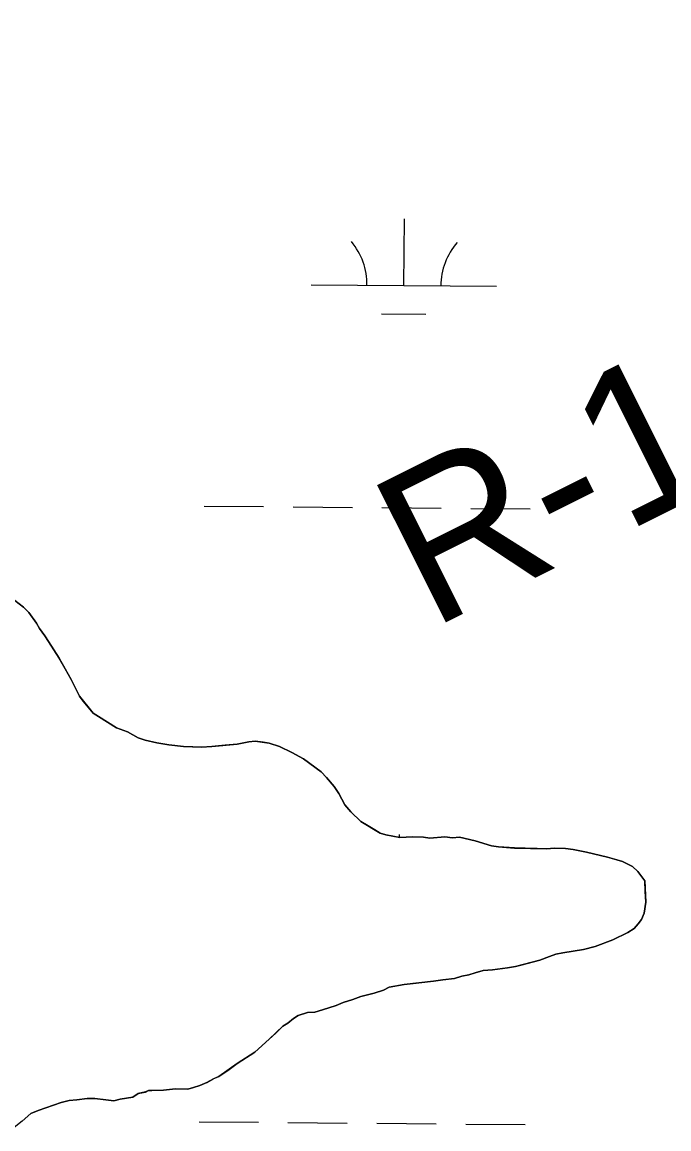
# Model space of a CAD drawing. Extents: x 3271442 to 3309282, y 752266 to 777610.
# Drawn here: x 3302291 to 3302641, y 758895 to 759493 of the extents above; entities that cross this region are included whole.
import ezdxf

# ---------------------------------------------------------------- set-up
doc = ezdxf.new("R2010")
doc.units = 0
for name, color, linetype in [('V-RIVR-RANG-IDEN', 7, 'Continuous'), ('V-SITE-VEGE', 7, 'Continuous'), ('V-TOPO-SHOR', 7, 'Continuous'), ('V-WETL-SWMP', 7, 'Continuous')]:
    doc.layers.add(name, color=color, linetype=linetype)

msp = doc.modelspace()

# ---------------------------------------------------------------- linework, layer by layer
at = {"layer": 'V-SITE-VEGE'}
for p, q in [((3302292.1, 759177.03), (3302287.52, 759180.54)), ((3302295, 759173.99), (3302292.1, 759177.03)), ((3302299.11, 759168.38), (3302295, 759173.99)), ((3302300.73, 759165.37), (3302299.11, 759168.38)), ((3302303.61, 759161.48), (3302300.73, 759165.37)), ((3302305.66, 759158.47), (3302303.61, 759161.48)), ((3302311.38, 759149.42), (3302305.66, 759158.47)), ((3302317.89, 759137.81), (3302311.38, 759149.42)), ((3302322.34, 759128.79), (3302317.89, 759137.81)), ((3302329.76, 759119.71), (3302322.34, 759128.79)), ((3302332.68, 759117.94), (3302329.76, 759119.71)), ((3302342.29, 759111.77), (3302332.68, 759117.94)), ((3302348.18, 759109.51), (3302342.29, 759111.77)), ((3302354.05, 759106.4), (3302348.18, 759109.51)), ((3302357.83, 759105.04), (3302354.05, 759106.4)), ((3302364.16, 759103.61), (3302357.83, 759105.04)), ((3302370.5, 759102.61), (3302364.16, 759103.61)), ((3302378.54, 759101.57), (3302370.5, 759102.61)), ((3302388.29, 759101.34), (3302378.54, 759101.57)), ((3302393.81, 759101.63), (3302388.29, 759101.34)), ((3302407.42, 759103), (3302393.81, 759101.63)), ((3302413.81, 759104.12), (3302407.42, 759103)), ((3302417.21, 759104.46), (3302413.81, 759104.12)), ((3302424.82, 759103.43), (3302417.21, 759104.46)), ((3302430.29, 759101.6), (3302424.82, 759103.43)), ((3302437.01, 759098.48), (3302430.29, 759101.6)), ((3302443.29, 759094.93), (3302437.01, 759098.48)), ((3302452.87, 759087.91), (3302443.29, 759094.93)), ((3302455.77, 759084.88), (3302452.87, 759087.91)), ((3302459.9, 759080.11), (3302455.77, 759084.88)), ((3302462.35, 759076.23), (3302459.9, 759080.11)), ((3302465.6, 759070.21), (3302462.35, 759076.23)), ((3302468.9, 759066.32), (3302465.6, 759070.21)), ((3302474.29, 759061.1), (3302468.9, 759066.32)), ((3302484.75, 759054.91), (3302474.29, 759061.1)), ((3302487.7, 759053.99), (3302484.75, 759054.91)), ((3302495.3, 759052.54), (3302487.7, 759053.99)), ((3302502.09, 759052.8), (3302495.3, 759052.54)), ((3302508.03, 759052.66), (3302502.09, 759052.8)), ((3302511.41, 759052.15), (3302508.03, 759052.66)), ((3302519.49, 759052.81), (3302511.41, 759052.15)), ((3302523.72, 759052.28), (3302519.49, 759052.81)), ((3302527.54, 759052.61), (3302523.72, 759052.28)), ((3302535.98, 759050.71), (3302527.54, 759052.61)), ((3302544.83, 759047.96), (3302535.98, 759050.71)), ((3302548.63, 759047.44), (3302544.83, 759047.96)), ((3302557.1, 759046.82), (3302548.63, 759047.44)), ((3302574.48, 759046.4), (3302557.1, 759046.82)), ((3302578.73, 759046.72), (3302574.48, 759046.4)), ((3302584.67, 759046.58), (3302578.73, 759046.72)), ((3302588.9, 759046.05), (3302584.67, 759046.58)), ((3302596.08, 759044.61), (3302588.9, 759046.05)), ((3302607.47, 759041.79), (3302596.08, 759044.61)), ((3302612.52, 759040.4), (3302607.47, 759041.79)), ((3302615.47, 759039.48), (3302612.52, 759040.4)), ((3302620.92, 759036.8), (3302615.47, 759039.48)), ((3302623.83, 759034.19), (3302620.92, 759036.8)), ((3302627.52, 759029.01), (3302623.83, 759034.19)), ((3302628.1, 759017.54), (3302627.52, 759029.01)), ((3302627.11, 759011.63), (3302628.1, 759017.54)), ((3302625.75, 759008.26), (3302627.11, 759011.63)), ((3302621.82, 759003.27), (3302624, 759005.76)), ((3302624, 759005.76), (3302625.75, 759008.26)), ((3302610.22, 758997.18), (3302618.37, 759001.23)), ((3302618.37, 759001.23), (3302621.82, 759003.27)), ((3302594.4, 758992.04), (3302600.79, 758993.59)), ((3302600.79, 758993.59), (3302610.22, 758997.18)), ((3302570.92, 758986.24), (3302576.06, 758988.24)), ((3302576.06, 758988.24), (3302579.49, 758989.43)), ((3302579.49, 758989.43), (3302583.32, 758990.19)), ((3302583.32, 758990.19), (3302594.4, 758992.04)), ((3302535.97, 758979.44), (3302540.24, 758980.61)), ((3302540.24, 758980.61), (3302545.34, 758980.91)), ((3302545.34, 758980.91), (3302553.43, 758981.99)), ((3302553.43, 758981.99), (3302557.69, 758982.74)), ((3302557.69, 758982.74), (3302570.92, 758986.24)), ((3302497.64, 758973.15), (3302513.38, 758974.89)), ((3302513.38, 758974.89), (3302518.49, 758975.62)), ((3302518.49, 758975.62), (3302524.87, 758976.32)), ((3302524.87, 758976.32), (3302528.72, 758977.49)), ((3302528.72, 758977.49), (3302532.55, 758978.25)), ((3302532.55, 758978.25), (3302535.97, 758979.44)), ((3302474.15, 758966.5), (3302481.41, 758968.45)), ((3302481.41, 758968.45), (3302486.54, 758970.02)), ((3302486.54, 758970.02), (3302489.55, 758971.64)), ((3302489.55, 758971.64), (3302497.64, 758973.15)), ((3302460.88, 758961.72), (3302464.74, 758963.33)), ((3302464.74, 758963.33), (3302469.87, 758964.9)), ((3302469.87, 758964.9), (3302474.15, 758966.5)), ((3302440.39, 758956.28), (3302445.52, 758957.85)), ((3302445.52, 758957.85), (3302449.35, 758958.18)), ((3302449.35, 758958.18), (3302453.62, 758959.35)), ((3302453.62, 758959.35), (3302460.88, 758961.72)), ((3302424.81, 758943.5), (3302432.19, 758950.53)), ((3302432.19, 758950.53), (3302434.78, 758952.17)), ((3302434.78, 758952.17), (3302437.81, 758954.64)), ((3302437.81, 758954.64), (3302440.39, 758956.28)), ((3302417.01, 758936.47), (3302424.81, 758943.5)), ((3302407.53, 758930.33), (3302417.01, 758936.47)), ((3302397.6, 758923.36), (3302407.53, 758930.33)), ((3302391.16, 758920.12), (3302394.6, 758922.16)), ((3302394.6, 758922.16), (3302397.6, 758923.36)), ((3302354.11, 758914.22), (3302357.95, 758914.97)), ((3302357.95, 758914.97), (3302359.67, 758915.78)), ((3302359.67, 758915.78), (3302361.36, 758915.74)), ((3302361.36, 758915.74), (3302367.73, 758916.02)), ((3302367.73, 758916.02), (3302374.11, 758916.71)), ((3302374.11, 758916.71), (3302380.9, 758916.55)), ((3302380.9, 758916.55), (3302383.88, 758917.33)), ((3302383.88, 758917.33), (3302387.31, 758918.52)), ((3302387.31, 758918.52), (3302391.16, 758920.12)), ((3302300.01, 758904.91), (3302312.42, 758909.28)), ((3302312.42, 758909.28), (3302316.69, 758910.45)), ((3302316.69, 758910.45), (3302320.94, 758910.77)), ((3302320.94, 758910.77), (3302326.47, 758911.49)), ((3302326.47, 758911.49), (3302330.71, 758911.39)), ((3302330.71, 758911.39), (3302336.64, 758910.82)), ((3302336.64, 758910.82), (3302340.87, 758910.29)), ((3302340.87, 758910.29), (3302344.28, 758911.06)), ((3302344.28, 758911.06), (3302351.1, 758912.17)), ((3302351.1, 758912.17), (3302354.11, 758914.22)), ((3302291.39, 758899.18), (3302296.15, 758903.3)), ((3302296.15, 758903.3), (3302300.01, 758904.91))]:
    msp.add_line(p, q, dxfattribs=at)
at = {"layer": 'V-TOPO-SHOR'}
for points in [[(3302610.22, 758997.18), (3302618.37, 759001.23), (3302621.82, 759003.27), (3302624, 759005.76), (3302625.75, 759008.26), (3302627.11, 759011.62), (3302628.1, 759017.54), (3302627.81, 759023.49), (3302627.52, 759029.01), (3302623.83, 759034.19), (3302620.92, 759036.8), (3302615.47, 759039.48), (3302612.52, 759040.4), (3302607.47, 759041.79), (3302596.08, 759044.61), (3302588.9, 759046.05), (3302584.67, 759046.58), (3302578.73, 759046.72), (3302574.48, 759046.4), (3302569.4, 759046.52), (3302560.49, 759046.73), (3302557.1, 759046.82), (3302548.63, 759047.44), (3302544.83, 759047.96), (3302535.98, 759050.71), (3302527.54, 759052.61), (3302523.72, 759052.28), (3302519.49, 759052.81), (3302511.41, 759052.15), (3302508.03, 759052.66), (3302502.09, 759052.8), (3302495.3, 759052.54), (3302487.7, 759053.99), (3302484.75, 759054.91), (3302481.82, 759056.68), (3302477.22, 759059.33), (3302474.29, 759061.1), (3302468.9, 759066.32), (3302465.6, 759070.21), (3302462.35, 759076.23), (3302459.9, 759080.11), (3302455.77, 759084.88), (3302452.87, 759087.91), (3302447.45, 759091.86), (3302443.29, 759094.93), (3302437.01, 759098.48), (3302433.23, 759100.26), (3302430.29, 759101.6), (3302424.82, 759103.43), (3302421.44, 759103.94), (3302417.21, 759104.46), (3302413.81, 759104.12), (3302407.42, 759103), (3302401.04, 759102.31), (3302393.81, 759101.63), (3302388.29, 759101.34), (3302383.62, 759101.45), (3302378.54, 759101.57), (3302370.5, 759102.61), (3302364.16, 759103.61), (3302357.83, 759105.04), (3302354.05, 759106.4), (3302348.18, 759109.51), (3302342.29, 759111.77), (3302338.95, 759113.97), (3302336.03, 759115.74), (3302332.69, 759117.94), (3302329.76, 759119.71), (3302324.4, 759126.2), (3302322.34, 759128.79), (3302317.89, 759137.81), (3302313.82, 759145.12), (3302311.38, 759149.42), (3302305.66, 759158.47), (3302303.61, 759161.48), (3302300.73, 759165.37), (3302299.11, 759168.38), (3302295, 759173.99), (3302292.1, 759177.03), (3302287.52, 759180.54)], [(3302291.39, 758899.18), (3302296.16, 758903.3), (3302300.01, 758904.91), (3302312.42, 758909.28), (3302316.69, 758910.45), (3302320.94, 758910.77), (3302326.47, 758911.49), (3302330.71, 758911.39), (3302336.64, 758910.82), (3302340.87, 758910.3), (3302344.28, 758911.06), (3302351.1, 758912.17), (3302354.11, 758914.22), (3302357.95, 758914.98), (3302359.67, 758915.78), (3302361.36, 758915.74), (3302367.73, 758916.02), (3302374.11, 758916.71), (3302380.9, 758916.55), (3302383.88, 758917.33), (3302387.31, 758918.52), (3302391.16, 758920.12), (3302394.6, 758922.16), (3302397.6, 758923.36), (3302402.35, 758926.64), (3302407.53, 758930.33), (3302417.01, 758936.47), (3302424.81, 758943.5), (3302428.29, 758946.81), (3302432.19, 758950.53), (3302434.78, 758952.17), (3302437.81, 758954.64), (3302440.39, 758956.28), (3302445.52, 758957.85), (3302449.35, 758958.18), (3302453.62, 758959.35), (3302460.88, 758961.72), (3302464.74, 758963.33), (3302469.87, 758964.9), (3302474.15, 758966.5), (3302481.41, 758968.44), (3302486.54, 758970.02), (3302489.55, 758971.64), (3302497.64, 758973.15), (3302504.02, 758973.84), (3302509.98, 758974.55), (3302513.38, 758974.89), (3302518.49, 758975.62), (3302524.87, 758976.32), (3302528.72, 758977.49), (3302532.55, 758978.25), (3302535.97, 758979.44), (3302540.24, 758980.61), (3302545.34, 758980.91), (3302553.43, 758981.99), (3302557.69, 758982.74), (3302560.68, 758983.52), (3302570.92, 758986.24), (3302576.06, 758988.24), (3302579.49, 758989.43), (3302583.32, 758990.19), (3302594.4, 758992.04), (3302597.81, 758992.81), (3302600.79, 758993.59), (3302605.94, 758995.59), (3302610.22, 758997.18)]]:
    msp.add_lwpolyline(points, dxfattribs=at)
at = {"layer": 'V-WETL-SWMP'}
for p, q in [((3302497.48, 759350.72), (3302497.77, 759386.71)), ((3302447.48, 759351.13), (3302547.48, 759350.3)), ((3302485.35, 759335.38), (3302509.35, 759335.19)), ((3302389.65, 759231.53), (3302421.65, 759231.26)), ((3302437.65, 759231.13), (3302469.65, 759230.87)), ((3302485.65, 759230.74), (3302517.64, 759230.47)), ((3302533.64, 759230.34), (3302565.64, 759230.08)), ((3302287.52, 759180.54), (3302292.1, 759177.03)), ((3302292.1, 759177.03), (3302295, 759173.99)), ((3302295, 759173.99), (3302299.11, 759168.38)), ((3302299.11, 759168.38), (3302300.73, 759165.37)), ((3302300.73, 759165.37), (3302303.61, 759161.48)), ((3302303.61, 759161.48), (3302305.66, 759158.47)), ((3302305.66, 759158.47), (3302311.38, 759149.42)), ((3302311.38, 759149.42), (3302317.89, 759137.81)), ((3302317.89, 759137.81), (3302322.34, 759128.79)), ((3302322.34, 759128.79), (3302329.76, 759119.71)), ((3302329.76, 759119.71), (3302332.69, 759117.94)), ((3302332.69, 759117.94), (3302342.3, 759111.77)), ((3302342.3, 759111.77), (3302348.18, 759109.51)), ((3302348.18, 759109.51), (3302354.05, 759106.4)), ((3302354.05, 759106.4), (3302357.83, 759105.04)), ((3302357.83, 759105.04), (3302364.16, 759103.61)), ((3302364.16, 759103.61), (3302370.5, 759102.61)), ((3302370.5, 759102.61), (3302378.54, 759101.57)), ((3302378.54, 759101.57), (3302388.29, 759101.34)), ((3302388.29, 759101.34), (3302393.81, 759101.63)), ((3302393.81, 759101.63), (3302407.42, 759103)), ((3302407.42, 759103), (3302413.81, 759104.12)), ((3302413.81, 759104.12), (3302417.21, 759104.46)), ((3302417.21, 759104.46), (3302424.82, 759103.43)), ((3302424.82, 759103.43), (3302430.29, 759101.61)), ((3302430.29, 759101.61), (3302437.01, 759098.47)), ((3302437.01, 759098.47), (3302443.29, 759094.93)), ((3302443.29, 759094.93), (3302452.87, 759087.91)), ((3302452.87, 759087.91), (3302455.77, 759084.87)), ((3302455.77, 759084.87), (3302459.9, 759080.11)), ((3302459.9, 759080.11), (3302462.35, 759076.23)), ((3302462.35, 759076.23), (3302465.6, 759070.22)), ((3302465.6, 759070.22), (3302468.9, 759066.32)), ((3302468.9, 759066.32), (3302474.29, 759061.1)), ((3302474.29, 759061.1), (3302484.75, 759054.91)), ((3302484.75, 759054.91), (3302487.7, 759053.99)), ((3302487.7, 759053.99), (3302495.3, 759052.54)), ((3302495.02, 759052.59), (3302495.03, 759054.05)), ((3302495.3, 759052.54), (3302502.09, 759052.8)), ((3302502.09, 759052.8), (3302508.03, 759052.65)), ((3302508.03, 759052.65), (3302511.41, 759052.15)), ((3302511.41, 759052.15), (3302519.49, 759052.8)), ((3302519.49, 759052.8), (3302523.72, 759052.28)), ((3302523.72, 759052.28), (3302527.54, 759052.61)), ((3302527.54, 759052.61), (3302535.98, 759050.71)), ((3302535.98, 759050.71), (3302544.83, 759047.96)), ((3302544.83, 759047.96), (3302548.63, 759047.44)), ((3302548.63, 759047.44), (3302557.1, 759046.81)), ((3302557.1, 759046.81), (3302574.49, 759046.4)), ((3302574.49, 759046.4), (3302578.74, 759046.72)), ((3302578.74, 759046.72), (3302584.67, 759046.58)), ((3302584.67, 759046.58), (3302588.9, 759046.05)), ((3302588.9, 759046.05), (3302596.08, 759044.61)), ((3302596.08, 759044.61), (3302607.47, 759041.79)), ((3302607.47, 759041.79), (3302612.52, 759040.4)), ((3302612.52, 759040.4), (3302615.47, 759039.48)), ((3302615.47, 759039.48), (3302620.92, 759036.8)), ((3302620.92, 759036.8), (3302623.83, 759034.19)), ((3302623.83, 759034.19), (3302627.52, 759029.01)), ((3302627.52, 759029.01), (3302628.1, 759017.54)), ((3302628.1, 759017.54), (3302627.11, 759011.62)), ((3302627.11, 759011.62), (3302625.75, 759008.26)), ((3302624, 759005.76), (3302621.82, 759003.27)), ((3302625.75, 759008.26), (3302624, 759005.76)), ((3302618.37, 759001.23), (3302610.22, 758997.18)), ((3302621.82, 759003.27), (3302618.37, 759001.23)), ((3302600.8, 758993.59), (3302594.4, 758992.04)), ((3302610.22, 758997.18), (3302600.8, 758993.59)), ((3302576.06, 758988.24), (3302570.92, 758986.24)), ((3302579.49, 758989.43), (3302576.06, 758988.24)), ((3302583.32, 758990.19), (3302579.49, 758989.43)), ((3302594.4, 758992.04), (3302583.32, 758990.19)), ((3302540.24, 758980.61), (3302535.97, 758979.44)), ((3302545.34, 758980.91), (3302540.24, 758980.61)), ((3302553.43, 758981.99), (3302545.34, 758980.91)), ((3302557.69, 758982.74), (3302553.43, 758981.99)), ((3302570.92, 758986.24), (3302557.69, 758982.74)), ((3302513.38, 758974.89), (3302497.64, 758973.15)), ((3302518.49, 758975.62), (3302513.38, 758974.89)), ((3302524.87, 758976.31), (3302518.49, 758975.62)), ((3302528.72, 758977.49), (3302524.87, 758976.31)), ((3302532.55, 758978.25), (3302528.72, 758977.49)), ((3302535.97, 758979.44), (3302532.55, 758978.25)), ((3302481.41, 758968.44), (3302474.15, 758966.5)), ((3302486.54, 758970.02), (3302481.41, 758968.44)), ((3302489.55, 758971.64), (3302486.54, 758970.02)), ((3302497.64, 758973.15), (3302489.55, 758971.64)), ((3302464.74, 758963.33), (3302460.88, 758961.72)), ((3302469.87, 758964.9), (3302464.74, 758963.33)), ((3302474.15, 758966.5), (3302469.87, 758964.9)), ((3302445.52, 758957.85), (3302440.39, 758956.28)), ((3302449.35, 758958.18), (3302445.52, 758957.85)), ((3302453.62, 758959.35), (3302449.35, 758958.18)), ((3302460.88, 758961.72), (3302453.62, 758959.35)), ((3302432.19, 758950.53), (3302424.81, 758943.5)), ((3302434.78, 758952.17), (3302432.19, 758950.53)), ((3302437.81, 758954.64), (3302434.78, 758952.17)), ((3302440.39, 758956.28), (3302437.81, 758954.64)), ((3302424.81, 758943.5), (3302417.01, 758936.47)), ((3302417.01, 758936.47), (3302407.53, 758930.33)), ((3302407.53, 758930.33), (3302397.6, 758923.36)), ((3302394.61, 758922.16), (3302391.16, 758920.12)), ((3302397.6, 758923.36), (3302394.61, 758922.16)), ((3302357.95, 758914.98), (3302354.11, 758914.22)), ((3302359.67, 758915.78), (3302357.95, 758914.98)), ((3302361.36, 758915.74), (3302359.67, 758915.78)), ((3302367.73, 758916.01), (3302361.36, 758915.74)), ((3302374.11, 758916.71), (3302367.73, 758916.01)), ((3302380.9, 758916.55), (3302374.11, 758916.71)), ((3302383.88, 758917.33), (3302380.9, 758916.55)), ((3302387.31, 758918.52), (3302383.88, 758917.33)), ((3302391.16, 758920.12), (3302387.31, 758918.52)), ((3302312.42, 758909.28), (3302300.01, 758904.91)), ((3302316.69, 758910.45), (3302312.42, 758909.28)), ((3302320.94, 758910.77), (3302316.69, 758910.45)), ((3302326.47, 758911.49), (3302320.94, 758910.77)), ((3302330.71, 758911.39), (3302326.47, 758911.49)), ((3302336.64, 758910.82), (3302330.71, 758911.39)), ((3302340.87, 758910.29), (3302336.64, 758910.82)), ((3302344.28, 758911.06), (3302340.87, 758910.29)), ((3302351.09, 758912.17), (3302344.28, 758911.06)), ((3302354.11, 758914.22), (3302351.09, 758912.17)), ((3302296.16, 758903.3), (3302291.39, 758899.18)), ((3302300.01, 758904.91), (3302296.16, 758903.3)), ((3302291.39, 758899.18), (3302286.2, 758895.06)), ((3302386.91, 758898.86), (3302418.91, 758898.6)), ((3302434.91, 758898.47), (3302466.91, 758898.21)), ((3302482.91, 758898.07), (3302514.9, 758897.81)), ((3302530.9, 758897.68), (3302562.9, 758897.41))]:
    msp.add_line(p, q, dxfattribs=at)
for centre, start, end in [((3302442.24, 759351.64), 358.75626, 40.29991), ((3302552.72, 759350.73), 138.75625, 180.29991)]:
    msp.add_arc(centre, 35.25, start, end, dxfattribs=at)

# ---------------------------------------------------------------- texts
at = {"layer": 'V-RIVR-RANG-IDEN'}
msp.add_text('R-135+00.0', height=83, rotation=26.56505, dxfattribs=at).set_placement((3302511.99, 759164.6))

doc.saveas('drawing.dxf')
